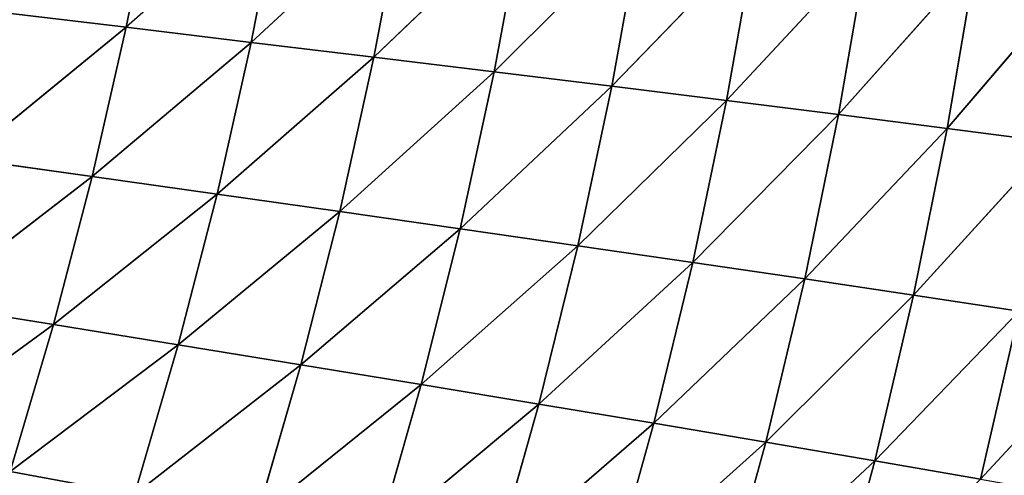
# Model space of a CAD drawing. Extents: x 0 to 605, y 0 to 400.
# Tile 910 of 1056: x 533 to 565, y 158 to 172. Entities that reach past the tile are written whole.
import ezdxf

# ---------------------------------------------------------------- set-up
doc = ezdxf.new("R2010")
doc.units = 0
doc.header["$LTSCALE"] = 25.4
doc.layers.get('0').update_dxf_attribs({"linetype": 'CONTINUOUS'})

# ---------------------------------------------------------------- blocks, each defined once
blk = doc.blocks.new('ATLANTA610_-_S_STL')
at = {"color": 0}
for p, q in [((569.061, 75.169, 237.458), (564.495, 71.965, 242.378)), ((569.061, 75.169, 237.458), (564.495, 71.965, 242.378)), ((567.752, 72.049, 225.96), (563.424, 68.992, 231.032)), ((567.752, 72.049, 225.96), (563.424, 68.992, 231.032)), ((565.754, 71.982, 236.947), (561.075, 68.933, 241.784)), ((565.754, 71.982, 236.947), (561.075, 68.933, 241.784)), ((564.495, 71.965, 242.378), (561.075, 68.933, 241.784)), ((564.495, 71.965, 242.378), (561.075, 68.933, 241.784)), ((566.838, 72.009, 231.474), (562.335, 68.957, 236.429)), ((566.838, 72.009, 231.474), (562.335, 68.957, 236.429)), ((565.754, 71.982, 236.947), (562.335, 68.957, 236.429)), ((565.754, 71.982, 236.947), (562.335, 68.957, 236.429)), ((566.838, 72.009, 231.474), (563.424, 68.992, 231.032)), ((566.838, 72.009, 231.474), (563.424, 68.992, 231.032)), ((565.754, 71.982, 236.947), (564.495, 71.965, 242.378)), ((565.754, 71.982, 236.947), (564.495, 71.965, 242.378)), ((561.075, 68.933, 241.784), (556.115, 66.046, 246.417)), ((561.075, 68.933, 241.784), (556.115, 66.046, 246.417)), ((562.335, 68.957, 236.429), (557.548, 66.064, 241.182)), ((562.335, 68.957, 236.429), (557.548, 66.064, 241.182)), ((561.075, 68.933, 241.784), (557.548, 66.064, 241.182)), ((561.075, 68.933, 241.784), (557.548, 66.064, 241.182)), ((563.424, 68.992, 231.032), (558.81, 66.094, 235.903)), ((563.424, 68.992, 231.032), (558.81, 66.094, 235.903)), ((562.335, 68.957, 236.429), (558.81, 66.094, 235.903)), ((562.335, 68.957, 236.429), (558.81, 66.094, 235.903)), ((559.64, 68.921, 247.095), (561.075, 68.933, 241.784)), ((559.64, 68.921, 247.095), (561.075, 68.933, 241.784)), ((564.346, 69.039, 225.595), (559.903, 66.136, 230.584)), ((564.346, 69.039, 225.595), (559.903, 66.136, 230.584)), ((563.424, 68.992, 231.032), (559.903, 66.136, 230.584)), ((563.424, 68.992, 231.032), (559.903, 66.136, 230.584)), ((561.075, 68.933, 241.784), (562.335, 68.957, 236.429)), ((561.075, 68.933, 241.784), (562.335, 68.957, 236.429)), ((562.335, 68.957, 236.429), (563.424, 68.992, 231.032)), ((562.335, 68.957, 236.429), (563.424, 68.992, 231.032)), ((563.424, 68.992, 231.032), (564.346, 69.039, 225.595)), ((563.424, 68.992, 231.032), (564.346, 69.039, 225.595)), ((557.548, 66.064, 241.182), (552.49, 63.331, 245.729)), ((557.548, 66.064, 241.182), (552.49, 63.331, 245.729)), ((558.81, 66.094, 235.903), (553.921, 63.354, 240.571)), ((558.81, 66.094, 235.903), (553.921, 63.354, 240.571)), ((557.548, 66.064, 241.182), (553.921, 63.354, 240.571)), ((557.548, 66.064, 241.182), (553.921, 63.354, 240.571)), ((559.903, 66.136, 230.584), (555.183, 63.389, 235.37)), ((559.903, 66.136, 230.584), (555.183, 63.389, 235.37)), ((558.81, 66.094, 235.903), (555.183, 63.389, 235.37)), ((558.81, 66.094, 235.903), (555.183, 63.389, 235.37)), ((557.548, 66.064, 241.182), (556.115, 66.046, 246.417)), ((557.548, 66.064, 241.182), (556.115, 66.046, 246.417)), ((560.833, 66.19, 225.225), (556.281, 63.437, 230.129)), ((560.833, 66.19, 225.225), (556.281, 63.437, 230.129)), ((559.903, 66.136, 230.584), (556.281, 63.437, 230.129)), ((559.903, 66.136, 230.584), (556.281, 63.437, 230.129)), ((558.81, 66.094, 235.903), (557.548, 66.064, 241.182)), ((558.81, 66.094, 235.903), (557.548, 66.064, 241.182)), ((559.903, 66.136, 230.584), (558.81, 66.094, 235.903)), ((559.903, 66.136, 230.584), (558.81, 66.094, 235.903)), ((560.833, 66.19, 225.225), (559.903, 66.136, 230.584)), ((560.833, 66.19, 225.225), (559.903, 66.136, 230.584)), ((556.281, 63.437, 230.129), (551.462, 60.837, 234.829)), ((556.281, 63.437, 230.129), (551.462, 60.837, 234.829)), ((557.219, 63.497, 224.85), (552.563, 60.89, 229.668)), ((557.219, 63.497, 224.85), (552.563, 60.89, 229.668)), ((556.281, 63.437, 230.129), (552.563, 60.89, 229.668)), ((556.281, 63.437, 230.129), (552.563, 60.89, 229.668)), ((555.183, 63.389, 235.37), (556.281, 63.437, 230.129)), ((555.183, 63.389, 235.37), (556.281, 63.437, 230.129)), ((556.281, 63.437, 230.129), (557.219, 63.497, 224.85)), ((556.281, 63.437, 230.129), (557.219, 63.497, 224.85)), ((553.921, 63.354, 240.571), (548.772, 60.77, 245.031)), ((553.921, 63.354, 240.571), (548.772, 60.77, 245.031)), ((555.183, 63.389, 235.37), (550.199, 60.798, 239.951)), ((555.183, 63.389, 235.37), (550.199, 60.798, 239.951)), ((553.921, 63.354, 240.571), (550.199, 60.798, 239.951)), ((553.921, 63.354, 240.571), (550.199, 60.798, 239.951)), ((555.183, 63.389, 235.37), (551.462, 60.837, 234.829)), ((555.183, 63.389, 235.37), (551.462, 60.837, 234.829)), ((552.49, 63.331, 245.729), (553.921, 63.354, 240.571)), ((552.49, 63.331, 245.729), (553.921, 63.354, 240.571)), ((553.921, 63.354, 240.571), (555.183, 63.389, 235.37)), ((553.921, 63.354, 240.571), (555.183, 63.389, 235.37)), ((552.563, 60.89, 229.668), (547.651, 58.435, 234.281)), ((552.563, 60.89, 229.668), (547.651, 58.435, 234.281)), ((553.509, 60.956, 224.469), (548.756, 58.491, 229.2)), ((553.509, 60.956, 224.469), (548.756, 58.491, 229.2)), ((552.563, 60.89, 229.668), (548.756, 58.491, 229.2)), ((552.563, 60.89, 229.668), (548.756, 58.491, 229.2)), ((552.563, 60.89, 229.668), (551.462, 60.837, 234.829)), ((552.563, 60.89, 229.668), (551.462, 60.837, 234.829)), ((553.509, 60.956, 224.469), (552.563, 60.89, 229.668)), ((553.509, 60.956, 224.469), (552.563, 60.89, 229.668)), ((550.199, 60.798, 239.951), (544.966, 58.36, 244.322)), ((550.199, 60.798, 239.951), (544.966, 58.36, 244.322)), ((551.462, 60.837, 234.829), (546.389, 58.391, 239.322)), ((551.462, 60.837, 234.829), (546.389, 58.391, 239.322)), ((550.199, 60.798, 239.951), (546.389, 58.391, 239.322)), ((550.199, 60.798, 239.951), (546.389, 58.391, 239.322)), ((551.462, 60.837, 234.829), (547.651, 58.435, 234.281)), ((551.462, 60.837, 234.829), (547.651, 58.435, 234.281)), ((550.199, 60.798, 239.951), (548.772, 60.77, 245.031)), ((550.199, 60.798, 239.951), (548.772, 60.77, 245.031)), ((551.462, 60.837, 234.829), (550.199, 60.798, 239.951)), ((551.462, 60.837, 234.829), (550.199, 60.798, 239.951)), ((546.389, 58.391, 239.322), (541.079, 56.096, 243.604)), ((546.389, 58.391, 239.322), (541.079, 56.096, 243.604)), ((547.651, 58.435, 234.281), (542.497, 56.13, 238.684)), ((547.651, 58.435, 234.281), (542.497, 56.13, 238.684)), ((546.389, 58.391, 239.322), (542.497, 56.13, 238.684)), ((546.389, 58.391, 239.322), (542.497, 56.13, 238.684)), ((548.756, 58.491, 229.2), (543.757, 56.176, 233.724)), ((548.756, 58.491, 229.2), (543.757, 56.176, 233.724)), ((547.651, 58.435, 234.281), (543.757, 56.176, 233.724)), ((547.651, 58.435, 234.281), (543.757, 56.176, 233.724)), ((549.708, 58.56, 224.083), (544.864, 56.235, 228.726)), ((549.708, 58.56, 224.083), (544.864, 56.235, 228.726)), ((548.756, 58.491, 229.2), (544.864, 56.235, 228.726)), ((548.756, 58.491, 229.2), (544.864, 56.235, 228.726)), ((544.966, 58.36, 244.322), (546.389, 58.391, 239.322)), ((544.966, 58.36, 244.322), (546.389, 58.391, 239.322)), ((546.389, 58.391, 239.322), (547.651, 58.435, 234.281)), ((546.389, 58.391, 239.322), (547.651, 58.435, 234.281)), ((547.651, 58.435, 234.281), (548.756, 58.491, 229.2)), ((547.651, 58.435, 234.281), (548.756, 58.491, 229.2)), ((548.756, 58.491, 229.2), (549.708, 58.56, 224.083)), ((548.756, 58.491, 229.2), (549.708, 58.56, 224.083)), ((542.497, 56.13, 238.684), (537.117, 53.971, 242.875)), ((542.497, 56.13, 238.684), (537.117, 53.971, 242.875)), ((543.757, 56.176, 233.724), (538.528, 54.007, 238.037)), ((543.757, 56.176, 233.724), (538.528, 54.007, 238.037)), ((542.497, 56.13, 238.684), (538.528, 54.007, 238.037)), ((542.497, 56.13, 238.684), (538.528, 54.007, 238.037)), ((544.864, 56.235, 228.726), (539.786, 54.055, 233.16)), ((544.864, 56.235, 228.726), (539.786, 54.055, 233.16)), ((543.757, 56.176, 233.724), (539.786, 54.055, 233.16)), ((543.757, 56.176, 233.724), (539.786, 54.055, 233.16)), ((545.821, 56.307, 223.692), (540.893, 54.116, 228.246)), ((545.821, 56.307, 223.692), (540.893, 54.116, 228.246)), ((544.864, 56.235, 228.726), (540.893, 54.116, 228.246)), ((544.864, 56.235, 228.726), (540.893, 54.116, 228.246)), ((542.497, 56.13, 238.684), (541.079, 56.096, 243.604)), ((542.497, 56.13, 238.684), (541.079, 56.096, 243.604)), ((543.757, 56.176, 233.724), (542.497, 56.13, 238.684)), ((543.757, 56.176, 233.724), (542.497, 56.13, 238.684)), ((544.864, 56.235, 228.726), (543.757, 56.176, 233.724)), ((544.864, 56.235, 228.726), (543.757, 56.176, 233.724)), ((545.821, 56.307, 223.692), (544.864, 56.235, 228.726)), ((545.821, 56.307, 223.692), (544.864, 56.235, 228.726)), ((541.854, 54.189, 223.296), (536.847, 52.126, 227.759)), ((541.854, 54.189, 223.296), (536.847, 52.126, 227.759)), ((540.893, 54.116, 228.246), (541.854, 54.189, 223.296)), ((540.893, 54.116, 228.246), (541.854, 54.189, 223.296)), ((538.528, 54.007, 238.037), (533.085, 51.978, 242.137)), ((538.528, 54.007, 238.037), (533.085, 51.978, 242.137)), ((537.117, 53.971, 242.875), (533.085, 51.978, 242.137)), ((537.117, 53.971, 242.875), (533.085, 51.978, 242.137)), ((539.786, 54.055, 233.16), (534.488, 52.016, 237.382)), ((539.786, 54.055, 233.16), (534.488, 52.016, 237.382)), ((538.528, 54.007, 238.037), (534.488, 52.016, 237.382)), ((538.528, 54.007, 238.037), (534.488, 52.016, 237.382)), ((540.893, 54.116, 228.246), (535.741, 52.065, 232.589)), ((540.893, 54.116, 228.246), (535.741, 52.065, 232.589)), ((539.786, 54.055, 233.16), (535.741, 52.065, 232.589)), ((539.786, 54.055, 233.16), (535.741, 52.065, 232.589)), ((540.893, 54.116, 228.246), (536.847, 52.126, 227.759)), ((540.893, 54.116, 228.246), (536.847, 52.126, 227.759)), ((537.117, 53.971, 242.875), (538.528, 54.007, 238.037)), ((537.117, 53.971, 242.875), (538.528, 54.007, 238.037)), ((538.528, 54.007, 238.037), (539.786, 54.055, 233.16)), ((538.528, 54.007, 238.037), (539.786, 54.055, 233.16)), ((539.786, 54.055, 233.16), (540.893, 54.116, 228.246)), ((539.786, 54.055, 233.16), (540.893, 54.116, 228.246)), ((534.488, 52.016, 237.382), (528.988, 50.111, 241.389)), ((534.488, 52.016, 237.382), (528.988, 50.111, 241.389)), ((535.741, 52.065, 232.589), (530.381, 50.149, 236.719)), ((535.741, 52.065, 232.589), (530.381, 50.149, 236.719)), ((534.488, 52.016, 237.382), (530.381, 50.149, 236.719)), ((534.488, 52.016, 237.382), (530.381, 50.149, 236.719)), ((536.847, 52.126, 227.759), (531.628, 50.199, 232.011)), ((536.847, 52.126, 227.759), (531.628, 50.199, 232.011)), ((535.741, 52.065, 232.589), (531.628, 50.199, 232.011)), ((535.741, 52.065, 232.589), (531.628, 50.199, 232.011)), ((536.847, 52.126, 227.759), (532.732, 50.26, 227.266)), ((536.847, 52.126, 227.759), (532.732, 50.26, 227.266)), ((534.488, 52.016, 237.382), (533.085, 51.978, 242.137)), ((534.488, 52.016, 237.382), (533.085, 51.978, 242.137)), ((535.741, 52.065, 232.589), (534.488, 52.016, 237.382)), ((535.741, 52.065, 232.589), (534.488, 52.016, 237.382)), ((536.847, 52.126, 227.759), (535.741, 52.065, 232.589)), ((536.847, 52.126, 227.759), (535.741, 52.065, 232.589)), ((537.811, 52.2, 222.894), (536.847, 52.126, 227.759)), ((537.811, 52.2, 222.894), (536.847, 52.126, 227.759))]:
    blk.add_line(p, q, dxfattribs=at)
mesh = blk.add_polyface(dxfattribs=at)
corners = [(567.804, 75.16, 242.963), (569.061, 75.169, 237.458), (564.495, 71.965, 242.378)]
mesh.append_faces([[corners[k] for k in face] for face in [(0, 1, 2)]], dxfattribs={"color": 0})
mesh = blk.add_polyface(dxfattribs=at)
corners = [(564.495, 71.965, 242.378), (569.061, 75.169, 237.458), (565.754, 71.982, 236.947)]
mesh.append_faces([[corners[k] for k in face] for face in [(0, 1, 2)]], dxfattribs={"color": 0})
mesh = blk.add_polyface(dxfattribs=at)
corners = [(566.838, 72.009, 231.474), (567.752, 72.049, 225.96), (563.424, 68.992, 231.032)]
mesh.append_faces([[corners[k] for k in face] for face in [(0, 1, 2)]], dxfattribs={"color": 0})
mesh = blk.add_polyface(dxfattribs=at)
corners = [(563.424, 68.992, 231.032), (567.752, 72.049, 225.96), (564.346, 69.039, 225.595)]
mesh.append_faces([[corners[k] for k in face] for face in [(0, 1, 2)]], dxfattribs={"color": 0})
mesh = blk.add_polyface(dxfattribs=at)
corners = [(559.64, 68.921, 247.095), (564.495, 71.965, 242.378), (561.075, 68.933, 241.784)]
mesh.append_faces([[corners[k] for k in face] for face in [(0, 1, 2)]], dxfattribs={"color": 0})
mesh = blk.add_polyface(dxfattribs=at)
corners = [(564.495, 71.965, 242.378), (565.754, 71.982, 236.947), (561.075, 68.933, 241.784)]
mesh.append_faces([[corners[k] for k in face] for face in [(0, 1, 2)]], dxfattribs={"color": 0})
mesh = blk.add_polyface(dxfattribs=at)
corners = [(561.075, 68.933, 241.784), (565.754, 71.982, 236.947), (562.335, 68.957, 236.429)]
mesh.append_faces([[corners[k] for k in face] for face in [(0, 1, 2)]], dxfattribs={"color": 0})
mesh = blk.add_polyface(dxfattribs=at)
corners = [(565.754, 71.982, 236.947), (566.838, 72.009, 231.474), (562.335, 68.957, 236.429)]
mesh.append_faces([[corners[k] for k in face] for face in [(0, 1, 2)]], dxfattribs={"color": 0})
mesh = blk.add_polyface(dxfattribs=at)
corners = [(562.335, 68.957, 236.429), (566.838, 72.009, 231.474), (563.424, 68.992, 231.032)]
mesh.append_faces([[corners[k] for k in face] for face in [(0, 1, 2)]], dxfattribs={"color": 0})
mesh = blk.add_polyface(dxfattribs=at)
corners = [(559.64, 68.921, 247.095), (561.075, 68.933, 241.784), (556.115, 66.046, 246.417)]
mesh.append_faces([[corners[k] for k in face] for face in [(0, 1, 2)]], dxfattribs={"color": 0})
mesh = blk.add_polyface(dxfattribs=at)
corners = [(556.115, 66.046, 246.417), (561.075, 68.933, 241.784), (557.548, 66.064, 241.182)]
mesh.append_faces([[corners[k] for k in face] for face in [(0, 1, 2)]], dxfattribs={"color": 0})
mesh = blk.add_polyface(dxfattribs=at)
corners = [(561.075, 68.933, 241.784), (562.335, 68.957, 236.429), (557.548, 66.064, 241.182)]
mesh.append_faces([[corners[k] for k in face] for face in [(0, 1, 2)]], dxfattribs={"color": 0})
mesh = blk.add_polyface(dxfattribs=at)
corners = [(557.548, 66.064, 241.182), (562.335, 68.957, 236.429), (558.81, 66.094, 235.903)]
mesh.append_faces([[corners[k] for k in face] for face in [(0, 1, 2)]], dxfattribs={"color": 0})
mesh = blk.add_polyface(dxfattribs=at)
corners = [(562.335, 68.957, 236.429), (563.424, 68.992, 231.032), (558.81, 66.094, 235.903)]
mesh.append_faces([[corners[k] for k in face] for face in [(0, 1, 2)]], dxfattribs={"color": 0})
mesh = blk.add_polyface(dxfattribs=at)
corners = [(558.81, 66.094, 235.903), (563.424, 68.992, 231.032), (559.903, 66.136, 230.584)]
mesh.append_faces([[corners[k] for k in face] for face in [(0, 1, 2)]], dxfattribs={"color": 0})
mesh = blk.add_polyface(dxfattribs=at)
corners = [(563.424, 68.992, 231.032), (564.346, 69.039, 225.595), (559.903, 66.136, 230.584)]
mesh.append_faces([[corners[k] for k in face] for face in [(0, 1, 2)]], dxfattribs={"color": 0})
mesh = blk.add_polyface(dxfattribs=at)
corners = [(559.903, 66.136, 230.584), (564.346, 69.039, 225.595), (560.833, 66.19, 225.225)]
mesh.append_faces([[corners[k] for k in face] for face in [(0, 1, 2)]], dxfattribs={"color": 0})
mesh = blk.add_polyface(dxfattribs=at)
corners = [(556.115, 66.046, 246.417), (557.548, 66.064, 241.182), (552.49, 63.331, 245.729)]
mesh.append_faces([[corners[k] for k in face] for face in [(0, 1, 2)]], dxfattribs={"color": 0})
mesh = blk.add_polyface(dxfattribs=at)
corners = [(552.49, 63.331, 245.729), (557.548, 66.064, 241.182), (553.921, 63.354, 240.571)]
mesh.append_faces([[corners[k] for k in face] for face in [(0, 1, 2)]], dxfattribs={"color": 0})
mesh = blk.add_polyface(dxfattribs=at)
corners = [(557.548, 66.064, 241.182), (558.81, 66.094, 235.903), (553.921, 63.354, 240.571)]
mesh.append_faces([[corners[k] for k in face] for face in [(0, 1, 2)]], dxfattribs={"color": 0})
mesh = blk.add_polyface(dxfattribs=at)
corners = [(553.921, 63.354, 240.571), (558.81, 66.094, 235.903), (555.183, 63.389, 235.37)]
mesh.append_faces([[corners[k] for k in face] for face in [(0, 1, 2)]], dxfattribs={"color": 0})
mesh = blk.add_polyface(dxfattribs=at)
corners = [(558.81, 66.094, 235.903), (559.903, 66.136, 230.584), (555.183, 63.389, 235.37)]
mesh.append_faces([[corners[k] for k in face] for face in [(0, 1, 2)]], dxfattribs={"color": 0})
mesh = blk.add_polyface(dxfattribs=at)
corners = [(555.183, 63.389, 235.37), (559.903, 66.136, 230.584), (556.281, 63.437, 230.129)]
mesh.append_faces([[corners[k] for k in face] for face in [(0, 1, 2)]], dxfattribs={"color": 0})
mesh = blk.add_polyface(dxfattribs=at)
corners = [(559.903, 66.136, 230.584), (560.833, 66.19, 225.225), (556.281, 63.437, 230.129)]
mesh.append_faces([[corners[k] for k in face] for face in [(0, 1, 2)]], dxfattribs={"color": 0})
mesh = blk.add_polyface(dxfattribs=at)
corners = [(556.281, 63.437, 230.129), (560.833, 66.19, 225.225), (557.219, 63.497, 224.85)]
mesh.append_faces([[corners[k] for k in face] for face in [(0, 1, 2)]], dxfattribs={"color": 0})
mesh = blk.add_polyface(dxfattribs=at)
corners = [(555.183, 63.389, 235.37), (556.281, 63.437, 230.129), (551.462, 60.837, 234.829)]
mesh.append_faces([[corners[k] for k in face] for face in [(0, 1, 2)]], dxfattribs={"color": 0})
mesh = blk.add_polyface(dxfattribs=at)
corners = [(551.462, 60.837, 234.829), (556.281, 63.437, 230.129), (552.563, 60.89, 229.668)]
mesh.append_faces([[corners[k] for k in face] for face in [(0, 1, 2)]], dxfattribs={"color": 0})
mesh = blk.add_polyface(dxfattribs=at)
corners = [(556.281, 63.437, 230.129), (557.219, 63.497, 224.85), (552.563, 60.89, 229.668)]
mesh.append_faces([[corners[k] for k in face] for face in [(0, 1, 2)]], dxfattribs={"color": 0})
mesh = blk.add_polyface(dxfattribs=at)
corners = [(552.563, 60.89, 229.668), (557.219, 63.497, 224.85), (553.509, 60.956, 224.469)]
mesh.append_faces([[corners[k] for k in face] for face in [(0, 1, 2)]], dxfattribs={"color": 0})
mesh = blk.add_polyface(dxfattribs=at)
corners = [(552.49, 63.331, 245.729), (553.921, 63.354, 240.571), (548.772, 60.77, 245.031)]
mesh.append_faces([[corners[k] for k in face] for face in [(0, 1, 2)]], dxfattribs={"color": 0})
mesh = blk.add_polyface(dxfattribs=at)
corners = [(548.772, 60.77, 245.031), (553.921, 63.354, 240.571), (550.199, 60.798, 239.951)]
mesh.append_faces([[corners[k] for k in face] for face in [(0, 1, 2)]], dxfattribs={"color": 0})
mesh = blk.add_polyface(dxfattribs=at)
corners = [(553.921, 63.354, 240.571), (555.183, 63.389, 235.37), (550.199, 60.798, 239.951)]
mesh.append_faces([[corners[k] for k in face] for face in [(0, 1, 2)]], dxfattribs={"color": 0})
mesh = blk.add_polyface(dxfattribs=at)
corners = [(550.199, 60.798, 239.951), (555.183, 63.389, 235.37), (551.462, 60.837, 234.829)]
mesh.append_faces([[corners[k] for k in face] for face in [(0, 1, 2)]], dxfattribs={"color": 0})
mesh = blk.add_polyface(dxfattribs=at)
corners = [(551.462, 60.837, 234.829), (552.563, 60.89, 229.668), (547.651, 58.435, 234.281)]
mesh.append_faces([[corners[k] for k in face] for face in [(0, 1, 2)]], dxfattribs={"color": 0})
mesh = blk.add_polyface(dxfattribs=at)
corners = [(547.651, 58.435, 234.281), (552.563, 60.89, 229.668), (548.756, 58.491, 229.2)]
mesh.append_faces([[corners[k] for k in face] for face in [(0, 1, 2)]], dxfattribs={"color": 0})
mesh = blk.add_polyface(dxfattribs=at)
corners = [(552.563, 60.89, 229.668), (553.509, 60.956, 224.469), (548.756, 58.491, 229.2)]
mesh.append_faces([[corners[k] for k in face] for face in [(0, 1, 2)]], dxfattribs={"color": 0})
mesh = blk.add_polyface(dxfattribs=at)
corners = [(548.756, 58.491, 229.2), (553.509, 60.956, 224.469), (549.708, 58.56, 224.083)]
mesh.append_faces([[corners[k] for k in face] for face in [(0, 1, 2)]], dxfattribs={"color": 0})
mesh = blk.add_polyface(dxfattribs=at)
corners = [(548.772, 60.77, 245.031), (550.199, 60.798, 239.951), (544.966, 58.36, 244.322)]
mesh.append_faces([[corners[k] for k in face] for face in [(0, 1, 2)]], dxfattribs={"color": 0})
mesh = blk.add_polyface(dxfattribs=at)
corners = [(544.966, 58.36, 244.322), (550.199, 60.798, 239.951), (546.389, 58.391, 239.322)]
mesh.append_faces([[corners[k] for k in face] for face in [(0, 1, 2)]], dxfattribs={"color": 0})
mesh = blk.add_polyface(dxfattribs=at)
corners = [(550.199, 60.798, 239.951), (551.462, 60.837, 234.829), (546.389, 58.391, 239.322)]
mesh.append_faces([[corners[k] for k in face] for face in [(0, 1, 2)]], dxfattribs={"color": 0})
mesh = blk.add_polyface(dxfattribs=at)
corners = [(546.389, 58.391, 239.322), (551.462, 60.837, 234.829), (547.651, 58.435, 234.281)]
mesh.append_faces([[corners[k] for k in face] for face in [(0, 1, 2)]], dxfattribs={"color": 0})
mesh = blk.add_polyface(dxfattribs=at)
corners = [(544.966, 58.36, 244.322), (546.389, 58.391, 239.322), (541.079, 56.096, 243.604)]
mesh.append_faces([[corners[k] for k in face] for face in [(0, 1, 2)]], dxfattribs={"color": 0})
mesh = blk.add_polyface(dxfattribs=at)
corners = [(541.079, 56.096, 243.604), (546.389, 58.391, 239.322), (542.497, 56.13, 238.684)]
mesh.append_faces([[corners[k] for k in face] for face in [(0, 1, 2)]], dxfattribs={"color": 0})
mesh = blk.add_polyface(dxfattribs=at)
corners = [(546.389, 58.391, 239.322), (547.651, 58.435, 234.281), (542.497, 56.13, 238.684)]
mesh.append_faces([[corners[k] for k in face] for face in [(0, 1, 2)]], dxfattribs={"color": 0})
mesh = blk.add_polyface(dxfattribs=at)
corners = [(542.497, 56.13, 238.684), (547.651, 58.435, 234.281), (543.757, 56.176, 233.724)]
mesh.append_faces([[corners[k] for k in face] for face in [(0, 1, 2)]], dxfattribs={"color": 0})
mesh = blk.add_polyface(dxfattribs=at)
corners = [(547.651, 58.435, 234.281), (548.756, 58.491, 229.2), (543.757, 56.176, 233.724)]
mesh.append_faces([[corners[k] for k in face] for face in [(0, 1, 2)]], dxfattribs={"color": 0})
mesh = blk.add_polyface(dxfattribs=at)
corners = [(543.757, 56.176, 233.724), (548.756, 58.491, 229.2), (544.864, 56.235, 228.726)]
mesh.append_faces([[corners[k] for k in face] for face in [(0, 1, 2)]], dxfattribs={"color": 0})
mesh = blk.add_polyface(dxfattribs=at)
corners = [(548.756, 58.491, 229.2), (549.708, 58.56, 224.083), (544.864, 56.235, 228.726)]
mesh.append_faces([[corners[k] for k in face] for face in [(0, 1, 2)]], dxfattribs={"color": 0})
mesh = blk.add_polyface(dxfattribs=at)
corners = [(544.864, 56.235, 228.726), (549.708, 58.56, 224.083), (545.821, 56.307, 223.692)]
mesh.append_faces([[corners[k] for k in face] for face in [(0, 1, 2)]], dxfattribs={"color": 0})
mesh = blk.add_polyface(dxfattribs=at)
corners = [(541.079, 56.096, 243.604), (542.497, 56.13, 238.684), (537.117, 53.971, 242.875)]
mesh.append_faces([[corners[k] for k in face] for face in [(0, 1, 2)]], dxfattribs={"color": 0})
mesh = blk.add_polyface(dxfattribs=at)
corners = [(537.117, 53.971, 242.875), (542.497, 56.13, 238.684), (538.528, 54.007, 238.037)]
mesh.append_faces([[corners[k] for k in face] for face in [(0, 1, 2)]], dxfattribs={"color": 0})
mesh = blk.add_polyface(dxfattribs=at)
corners = [(542.497, 56.13, 238.684), (543.757, 56.176, 233.724), (538.528, 54.007, 238.037)]
mesh.append_faces([[corners[k] for k in face] for face in [(0, 1, 2)]], dxfattribs={"color": 0})
mesh = blk.add_polyface(dxfattribs=at)
corners = [(538.528, 54.007, 238.037), (543.757, 56.176, 233.724), (539.786, 54.055, 233.16)]
mesh.append_faces([[corners[k] for k in face] for face in [(0, 1, 2)]], dxfattribs={"color": 0})
mesh = blk.add_polyface(dxfattribs=at)
corners = [(543.757, 56.176, 233.724), (544.864, 56.235, 228.726), (539.786, 54.055, 233.16)]
mesh.append_faces([[corners[k] for k in face] for face in [(0, 1, 2)]], dxfattribs={"color": 0})
mesh = blk.add_polyface(dxfattribs=at)
corners = [(539.786, 54.055, 233.16), (544.864, 56.235, 228.726), (540.893, 54.116, 228.246)]
mesh.append_faces([[corners[k] for k in face] for face in [(0, 1, 2)]], dxfattribs={"color": 0})
mesh = blk.add_polyface(dxfattribs=at)
corners = [(544.864, 56.235, 228.726), (545.821, 56.307, 223.692), (540.893, 54.116, 228.246)]
mesh.append_faces([[corners[k] for k in face] for face in [(0, 1, 2)]], dxfattribs={"color": 0})
mesh = blk.add_polyface(dxfattribs=at)
corners = [(540.893, 54.116, 228.246), (545.821, 56.307, 223.692), (541.854, 54.189, 223.296)]
mesh.append_faces([[corners[k] for k in face] for face in [(0, 1, 2)]], dxfattribs={"color": 0})
mesh = blk.add_polyface(dxfattribs=at)
corners = [(540.893, 54.116, 228.246), (541.854, 54.189, 223.296), (536.847, 52.126, 227.759)]
mesh.append_faces([[corners[k] for k in face] for face in [(0, 1, 2)]], dxfattribs={"color": 0})
mesh = blk.add_polyface(dxfattribs=at)
corners = [(536.847, 52.126, 227.759), (541.854, 54.189, 223.296), (537.811, 52.2, 222.894)]
mesh.append_faces([[corners[k] for k in face] for face in [(0, 1, 2)]], dxfattribs={"color": 0})
mesh = blk.add_polyface(dxfattribs=at)
corners = [(531.531, 51.953, 246.848), (537.117, 53.971, 242.875), (533.085, 51.978, 242.137)]
mesh.append_faces([[corners[k] for k in face] for face in [(0, 1, 2)]], dxfattribs={"color": 0})
mesh = blk.add_polyface(dxfattribs=at)
corners = [(537.117, 53.971, 242.875), (538.528, 54.007, 238.037), (533.085, 51.978, 242.137)]
mesh.append_faces([[corners[k] for k in face] for face in [(0, 1, 2)]], dxfattribs={"color": 0})
mesh = blk.add_polyface(dxfattribs=at)
corners = [(533.085, 51.978, 242.137), (538.528, 54.007, 238.037), (534.488, 52.016, 237.382)]
mesh.append_faces([[corners[k] for k in face] for face in [(0, 1, 2)]], dxfattribs={"color": 0})
mesh = blk.add_polyface(dxfattribs=at)
corners = [(538.528, 54.007, 238.037), (539.786, 54.055, 233.16), (534.488, 52.016, 237.382)]
mesh.append_faces([[corners[k] for k in face] for face in [(0, 1, 2)]], dxfattribs={"color": 0})
mesh = blk.add_polyface(dxfattribs=at)
corners = [(534.488, 52.016, 237.382), (539.786, 54.055, 233.16), (535.741, 52.065, 232.589)]
mesh.append_faces([[corners[k] for k in face] for face in [(0, 1, 2)]], dxfattribs={"color": 0})
mesh = blk.add_polyface(dxfattribs=at)
corners = [(539.786, 54.055, 233.16), (540.893, 54.116, 228.246), (535.741, 52.065, 232.589)]
mesh.append_faces([[corners[k] for k in face] for face in [(0, 1, 2)]], dxfattribs={"color": 0})
mesh = blk.add_polyface(dxfattribs=at)
corners = [(535.741, 52.065, 232.589), (540.893, 54.116, 228.246), (536.847, 52.126, 227.759)]
mesh.append_faces([[corners[k] for k in face] for face in [(0, 1, 2)]], dxfattribs={"color": 0})
mesh = blk.add_polyface(dxfattribs=at)
corners = [(533.085, 51.978, 242.137), (534.488, 52.016, 237.382), (528.988, 50.111, 241.389)]
mesh.append_faces([[corners[k] for k in face] for face in [(0, 1, 2)]], dxfattribs={"color": 0})
mesh = blk.add_polyface(dxfattribs=at)
corners = [(528.988, 50.111, 241.389), (534.488, 52.016, 237.382), (530.381, 50.149, 236.719)]
mesh.append_faces([[corners[k] for k in face] for face in [(0, 1, 2)]], dxfattribs={"color": 0})
mesh = blk.add_polyface(dxfattribs=at)
corners = [(534.488, 52.016, 237.382), (535.741, 52.065, 232.589), (530.381, 50.149, 236.719)]
mesh.append_faces([[corners[k] for k in face] for face in [(0, 1, 2)]], dxfattribs={"color": 0})
mesh = blk.add_polyface(dxfattribs=at)
corners = [(530.381, 50.149, 236.719), (535.741, 52.065, 232.589), (531.628, 50.199, 232.011)]
mesh.append_faces([[corners[k] for k in face] for face in [(0, 1, 2)]], dxfattribs={"color": 0})
mesh = blk.add_polyface(dxfattribs=at)
corners = [(535.741, 52.065, 232.589), (536.847, 52.126, 227.759), (531.628, 50.199, 232.011)]
mesh.append_faces([[corners[k] for k in face] for face in [(0, 1, 2)]], dxfattribs={"color": 0})
mesh = blk.add_polyface(dxfattribs=at)
corners = [(531.628, 50.199, 232.011), (536.847, 52.126, 227.759), (532.732, 50.26, 227.266)]
mesh.append_faces([[corners[k] for k in face] for face in [(0, 1, 2)]], dxfattribs={"color": 0})
mesh = blk.add_polyface(dxfattribs=at)
corners = [(536.847, 52.126, 227.759), (537.811, 52.2, 222.894), (532.732, 50.26, 227.266)]
mesh.append_faces([[corners[k] for k in face] for face in [(0, 1, 2)]], dxfattribs={"color": 0})

msp = doc.modelspace()

# ---------------------------------------------------------------- block references
at = {"color": 254, "extrusion": (0, -1, 5.55112e-17)}
msp.add_blockref('ATLANTA610_-_S_STL', (-0.269, -0.066, -399.883), dxfattribs=at)

doc.saveas('drawing.dxf')
